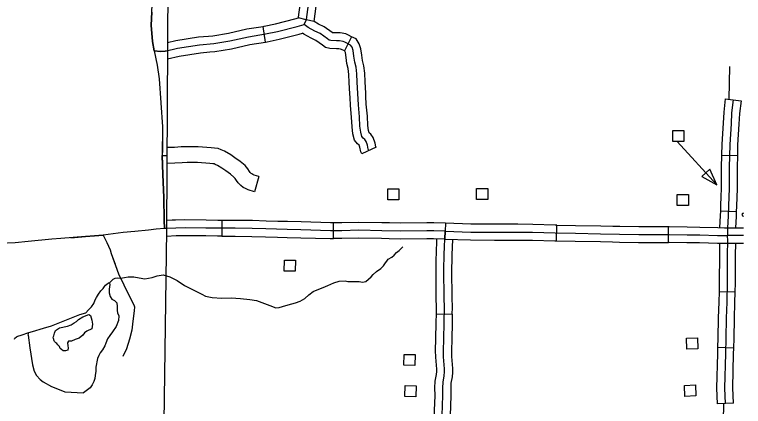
# Model space of a CAD drawing. Extents: x 61396 to 64680, y 55472 to 57605.
# Drawn here: x 63227.8 to 63443.1, y 55980.3 to 56096.1 of the extents above; entities that cross this region are included whole.
import ezdxf

# ---------------------------------------------------------------- set-up
doc = ezdxf.new("R2010")
doc.units = 0
for name, color, linetype in [('31', 7, 'Continuous'), ('32', 7, 'Continuous'), ('33', 7, 'Continuous'), ('34', 7, 'Continuous'), ('35', 7, 'Continuous'), ('45', 7, 'Continuous'), ('5', 7, 'Continuous'), ('56', 7, 'Continuous'), ('6', 7, 'Continuous')]:
    doc.layers.add(name, color=color, linetype=linetype)

msp = doc.modelspace()

# ---------------------------------------------------------------- linework, layer by layer
at = {"layer": '31'}
for p, q in [((63289.03, 56035.24), (63289.03, 56030.55)), ((63322.02, 56029.85), (63322.02, 56034.54)), ((63355.09, 56034.4), (63354.93, 56029.71)), ((63387.97, 56029.18), (63388.04, 56033.87)), ((63421, 56028.7), (63421, 56033.39)), ((63305.47, 56030.27), (63305.47, 56030.27)), ((63352.43, 56007.58), (63357.11, 56007.48)), ((63357.11, 56007.48), (63357.11, 56007.48))]:
    msp.add_line(p, q, dxfattribs=at)
for points in [[(63269.05, 56085.41), (63268.56, 56088.11), (63268.18, 56092.97), (63268.33, 56096.75), (63268.52, 56099.03), (63269.14, 56104.43), (63269.64, 56109.49), (63270.22, 56113.12), (63271.13, 56123.38), (63271.18, 56125.79), (63271.09, 56127.09), (63270.83, 56127.84), (63270.66, 56128.27), (63270.49, 56128.54), (63270.35, 56128.84), (63270.17, 56129.13), (63270.01, 56129.31), (63269.62, 56129.63), (63268.49, 56130.32)], [(63269.05, 56085.41), (63269.99, 56081.16), (63270.57, 56077.13), (63271.5, 56062.85), (63271.53, 56055.34)], [(63271.43, 56054.49), (63271.59, 56048.82), (63271.91, 56041.98), (63272.03, 56035.3), (63272.13, 56032.81)], [(63274.37, 56035.27), (63272.72, 56035.18)], [(63289.03, 56035.24), (63287.87, 56035.24), (63284.38, 56035.32), (63278.16, 56035.4), (63275.36, 56035.32), (63274.37, 56035.27)], [(63305.58, 56034.96), (63302.11, 56035.05), (63298.07, 56035.2), (63293.04, 56035.24), (63289.03, 56035.24)], [(63322.02, 56034.54), (63321.17, 56034.54), (63312.5, 56034.81), (63308.44, 56034.89), (63305.58, 56034.96)], [(63272.13, 56032.81), (63269.65, 56032.63), (63267.37, 56032.37), (63263.31, 56031.99), (63259.93, 56031.64), (63253.96, 56030.9)], [(63355.01, 56032.06), (63351.65, 56032.16), (63349.62, 56032.16), (63341.91, 56032.08), (63336.29, 56032.2), (63329.55, 56032.31), (63324.52, 56032.2), (63321.13, 56032.2), (63312.44, 56032.47), (63308.39, 56032.55), (63302.03, 56032.7), (63298.02, 56032.86), (63293.03, 56032.9), (63287.85, 56032.9), (63284.34, 56032.98), (63278.18, 56033.05), (63275.45, 56032.98), (63272.13, 56032.81)], [(63338.56, 56034.49), (63336.34, 56034.54), (63329.54, 56034.66), (63324.5, 56034.54), (63322.02, 56034.54)], [(63355.09, 56034.4), (63351.69, 56034.5), (63349.61, 56034.5), (63341.92, 56034.42), (63338.56, 56034.49)], [(63371.51, 56034.11), (63369.66, 56034.11), (63362.64, 56034.15), (63355.09, 56034.4)], [(63388.04, 56033.87), (63387.55, 56033.88), (63380.91, 56034.07), (63376.48, 56034.11), (63371.51, 56034.11)], [(63388.04, 56033.87), (63393.55, 56033.78), (63400.99, 56033.66), (63404.56, 56033.56)], [(63404.56, 56033.56), (63406.6, 56033.51), (63412.22, 56033.39), (63415.99, 56033.39), (63421, 56033.39)], [(63421, 56033.39), (63421.22, 56033.39), (63426.53, 56033.3), (63430.27, 56033.27), (63435.55, 56033.12), (63437.54, 56033.09), (63441.27, 56033.07)], [(63441.27, 56033.07), (63443.15, 56033.07)], [(63244.42, 56030.13), (63248.78, 56030.49), (63251.39, 56030.68), (63253.96, 56030.9)], [(63289.03, 56030.55), (63287.82, 56030.55), (63284.3, 56030.63), (63278.2, 56030.71), (63275.54, 56030.63), (63272.68, 56030.49)], [(63354.07, 55974.59), (63354.38, 55983.49), (63354.35, 55985.74), (63354.42, 55987.42), (63354.75, 55989.31), (63354.88, 55990.43), (63354.88, 55991.39), (63354.58, 55994.9), (63354.55, 55996.81), (63354.61, 56000.15), (63354.71, 56005.05), (63354.81, 56009.48), (63354.75, 56012.39), (63354.68, 56020.59), (63354.78, 56025.15), (63355.01, 56032.06)], [(63355.01, 56032.06), (63362.6, 56031.8), (63369.65, 56031.76), (63376.47, 56031.76), (63380.87, 56031.73), (63387.5, 56031.53), (63393.51, 56031.43), (63400.94, 56031.31), (63406.54, 56031.17), (63412.2, 56031.05), (63415.99, 56031.05), (63421.2, 56031.05), (63426.5, 56030.96), (63430.23, 56030.93), (63435.5, 56030.78), (63438.41, 56030.73)], [(63443.15, 56030.73), (63438.41, 56030.73)], [(63289.03, 56030.55), (63293.02, 56030.55), (63297.96, 56030.52), (63301.96, 56030.36), (63305.47, 56030.27)], [(63305.47, 56030.27), (63308.33, 56030.2), (63312.38, 56030.13), (63321.09, 56029.85), (63322.02, 56029.85)], [(63338.47, 56029.81), (63336.25, 56029.85), (63329.56, 56029.97), (63324.55, 56029.85), (63322.02, 56029.85)], [(63354.93, 56029.71), (63351.61, 56029.81), (63349.64, 56029.81), (63341.89, 56029.74), (63338.47, 56029.81)], [(63352.41, 56024.08), (63352.44, 56025.22), (63352.59, 56029.78)], [(63354.93, 56029.71), (63362.55, 56029.46), (63369.65, 56029.42), (63371.51, 56029.42)], [(63357.1, 56023.98), (63357.12, 56025.09), (63357.28, 56029.64)], [(63371.51, 56029.42), (63376.46, 56029.42), (63380.82, 56029.38), (63387.44, 56029.19), (63387.97, 56029.18)], [(63387.97, 56029.18), (63393.47, 56029.09), (63400.9, 56028.97), (63404.44, 56028.88)], [(63404.44, 56028.88), (63406.49, 56028.82), (63412.17, 56028.7), (63415.99, 56028.7), (63421, 56028.7)], [(63437.45, 56028.4), (63435.44, 56028.44), (63430.19, 56028.59), (63426.47, 56028.61), (63421.18, 56028.7), (63421, 56028.7)], [(63441.27, 56028.38), (63438.37, 56028.38), (63437.45, 56028.4)], [(63443.15, 56028.38), (63441.27, 56028.38)], [(63352.43, 56007.58), (63352.47, 56009.48), (63352.4, 56012.35), (63352.34, 56020.6), (63352.41, 56024.08)], [(63357.11, 56007.48), (63357.16, 56009.48), (63357.09, 56012.42), (63357.02, 56020.57), (63357.1, 56023.98)], [(63352.53, 55991.04), (63352.53, 55991.29), (63352.24, 55994.78), (63352.2, 55996.82), (63352.27, 56000.2), (63352.37, 56005.1), (63352.43, 56007.58)], [(63357.11, 56007.48), (63357.06, 56005), (63356.96, 56000.11), (63356.89, 55996.81), (63356.92, 55995.02), (63357.22, 55991.49), (63357.22, 55991.04)], [(63351.73, 55974.67), (63352.04, 55983.51), (63352.01, 55985.76), (63352.08, 55987.67), (63352.43, 55989.65), (63352.53, 55990.57), (63352.53, 55991.04)], [(63357.22, 55991.04), (63357.22, 55990.29), (63357.07, 55988.97), (63356.75, 55987.17), (63356.69, 55985.71), (63356.73, 55983.46), (63356.42, 55974.51)]]:
    msp.add_lwpolyline(points, dxfattribs=at)
at = {"layer": '32'}
for p, q in [((63437.8, 56071.19), (63442.46, 56070.62)), ((63436.67, 56054.51), (63441.36, 56054.39)), ((63436.35, 56038.07), (63441.03, 56037.84)), ((63440.72, 56014.03), (63436.03, 56014.13)), ((63440.3, 55997.52), (63435.62, 55997.65)), ((63440.17, 55981.19), (63435.49, 55981))]:
    msp.add_line(p, q, dxfattribs=at)
for points in [[(63313.42, 56093.14), (63314.03, 56094.67), (63315.31, 56104.42), (63316.01, 56107.45), (63317.23, 56113.25)], [(63311.66, 56095.07), (63311.74, 56095.27), (63313, 56104.84), (63313.72, 56107.96), (63314.11, 56109.8)], [(63316.3, 56093.99), (63317.62, 56104), (63318.3, 56106.94), (63318.7, 56108.84)], [(63316.3, 56093.99), (63313.98, 56094.52), (63311.66, 56095.07)], [(63437.8, 56071.19), (63437.31, 56067.22), (63437.14, 56063.94), (63436.76, 56057.74), (63436.67, 56054.51)], [(63440.13, 56070.9), (63439.65, 56067.01), (63439.48, 56063.8), (63439.1, 56057.64), (63438.92, 56050.88), (63438.92, 56044.54), (63438.84, 56042.29), (63438.76, 56039.41), (63438.62, 56036.47), (63438.46, 56033.03), (63438.41, 56030.73)], [(63442.46, 56070.62), (63441.99, 56066.81), (63441.82, 56063.67), (63441.44, 56057.54), (63441.36, 56054.39)], [(63436.67, 56054.51), (63436.58, 56050.91), (63436.58, 56044.58), (63436.5, 56042.37), (63436.42, 56039.5), (63436.35, 56038.07)], [(63441.36, 56054.39), (63441.27, 56050.85), (63441.27, 56044.49), (63441.18, 56042.22), (63441.1, 56039.33), (63441.03, 56037.84)], [(63436.35, 56038.07), (63436.28, 56036.58), (63436.12, 56033.11)], [(63441.03, 56037.84), (63440.96, 56036.36), (63440.81, 56033.07)], [(63437.83, 55981.1), (63437.65, 55985.68), (63437.91, 55995.87), (63438.04, 56000.45), (63438.14, 56006.33), (63438.31, 56011.09), (63438.44, 56016.83), (63438.48, 56025.02), (63438.53, 56029.16), (63438.41, 56030.73)], [(63436.03, 56014.13), (63436.1, 56016.87), (63436.14, 56025.04), (63436.17, 56028.42)], [(63440.72, 56014.03), (63440.78, 56016.8), (63440.83, 56025), (63440.86, 56028.38)], [(63435.62, 55997.65), (63435.7, 56000.5), (63435.79, 56006.39), (63435.97, 56011.16), (63436.03, 56014.13)], [(63440.3, 55997.52), (63440.38, 56000.39), (63440.48, 56006.27), (63440.65, 56011.02), (63440.72, 56014.03)], [(63435.49, 55981), (63435.3, 55985.66), (63435.57, 55995.94), (63435.62, 55997.65)], [(63440.17, 55981.19), (63439.99, 55985.7), (63440.25, 55995.81), (63440.3, 55997.52)]]:
    msp.add_lwpolyline(points, dxfattribs=at)
at = {"layer": '33'}
for points in [[(63268.33, 56096.75), (63268.18, 56092.97), (63268.56, 56088.11), (63269.05, 56085.41)], [(63269.05, 56085.41), (63269.99, 56081.16), (63270.57, 56077.13), (63271.5, 56062.85), (63271.43, 56054.42)], [(63272.13, 56032.81), (63272.03, 56035.3), (63271.91, 56041.98), (63271.59, 56048.82), (63271.43, 56054.42)], [(63272.13, 56032.81), (63269.65, 56032.63), (63267.37, 56032.37), (63263.31, 56031.99), (63259.93, 56031.64), (63253.96, 56030.9)], [(63272.71, 56032.84), (63272.13, 56032.81)], [(63253.96, 56030.9), (63251.39, 56030.68), (63248.78, 56030.49), (63241.52, 56029.89), (63238.87, 56029.65), (63231.81, 56029.05), (63228.04, 56028.61), (63223.23, 56028.37), (63219.05, 56027.93), (63214.04, 56027.24), (63211.27, 56027), (63206.15, 56026.73)]]:
    msp.add_lwpolyline(points, dxfattribs=at)
at = {"layer": '34'}
for points in [[(63273, 56085.41), (63272.34, 56085.25), (63270.91, 56085.21), (63269.05, 56085.41)], [(63271.43, 56054.42), (63272.83, 56054.44)], [(63253.96, 56030.9), (63255.08, 56028.66), (63256.09, 56026.54), (63256.4, 56025.42), (63258.52, 56019.42), (63260.06, 56016.18), (63260.95, 56014.34), (63263.1, 56010.29), (63263.21, 56009.71), (63263.16, 56008.51), (63262.78, 56005.42), (63262.51, 56002.81), (63261.79, 56000.11), (63260.89, 55997.28), (63259.81, 55994.98)]]:
    msp.add_lwpolyline(points, dxfattribs=at)
at = {"layer": '35'}
for points in [[(63255.84, 56016.77), (63256.96, 56017.9), (63257.54, 56018.2), (63258.26, 56018.26), (63258.98, 56018.19), (63259.69, 56018.22), (63260.34, 56018.36), (63261.43, 56018.59), (63263.09, 56018.52), (63264.63, 56018.26), (63266.35, 56018.01), (63268.52, 56018.36), (63269.97, 56018.85), (63271.71, 56019.13), (63273.73, 56018.58), (63275.86, 56017.43), (63278.06, 56016.03), (63283.12, 56013.39), (63284.2, 56012.86), (63286.15, 56012.46), (63289.06, 56012.28), (63291.8, 56012.37), (63294.59, 56012.16), (63297.35, 56011.85), (63299.32, 56011.54), (63300.84, 56010.93), (63303.25, 56010.05), (63304.96, 56009.38), (63305.98, 56009.54), (63307.96, 56010.05), (63309.69, 56010.55), (63310.81, 56010.87), (63312.22, 56011.36), (63313.54, 56012.18), (63314.75, 56013.26), (63316, 56014.18), (63317.69, 56014.96), (63319.01, 56015.44), (63320.4, 56016.02), (63322.12, 56016.77), (63323.67, 56017.26), (63325.5, 56017.36), (63326.23, 56017.19), (63329.63, 56017.15), (63330.57, 56017.03), (63331.57, 56017.22), (63332.39, 56017.88), (63333.14, 56018.53), (63333.81, 56019.24), (63334.74, 56020.09), (63335.99, 56021.07), (63336.78, 56021.81), (63337.37, 56022.65), (63337.82, 56023.2), (63338.24, 56023.81), (63339.28, 56024.41), (63339.98, 56024.96), (63340.67, 56025.77), (63341.4, 56026.36), (63342.48, 56027.43)], [(63231.83, 56001.3), (63232.05, 56002.06), (63233.11, 56002.41), (63236.33, 56003.35), (63238.77, 56004.06), (63241.17, 56005.09), (63247.09, 56007.38), (63248.89, 56007.95), (63249.71, 56008.81), (63250.59, 56009.73), (63251.22, 56010.63), (63251.61, 56011.74), (63252.03, 56012.47), (63252.62, 56013.43), (63253.33, 56014.46), (63253.99, 56015.14), (63254.41, 56015.75), (63254.71, 56016.07), (63255.07, 56016.43), (63255.53, 56016.82), (63255.84, 56016.77), (63255.92, 56016.24), (63255.91, 56015.68), (63255.81, 56014.86), (63255.76, 56013.79), (63256.07, 56012.74), (63256.57, 56011.97), (63257.37, 56011.53), (63258.05, 56010.83), (63258.18, 56009.77), (63258.09, 56008.58), (63258.27, 56007.93), (63258.58, 56007.03), (63258.54, 56005.65), (63257.85, 56003.85), (63256.75, 56002.34), (63255.98, 56001.18), (63255.23, 56000.19), (63254.74, 55998.98), (63254.46, 55998.16), (63253.78, 55997.01), (63253.12, 55996.11), (63252.68, 55995.34), (63252.37, 55994.39), (63251.83, 55991.84), (63251.81, 55990.68), (63251.67, 55989.42), (63251.51, 55988.54), (63251.2, 55987.59), (63250.76, 55986.66), (63250.14, 55985.73), (63248.15, 55984.29)], [(63241.08, 56003.45), (63243.42, 56004.01), (63244.5, 56004.39), (63245.45, 56004.92), (63246.09, 56005.32), (63246.72, 56005.91), (63248.03, 56006.76), (63249.75, 56007.38), (63250.24, 56007.09), (63250.61, 56005.74), (63250.85, 56004.56), (63250.69, 56003.21), (63249.14, 56002.51), (63248.48, 56002.05), (63247.95, 56001.29), (63246.93, 56000.47), (63245.7, 56000.06), (63244.61, 55999.54), (63243.8, 55999.54), (63243.46, 55999.06), (63243.56, 55998.12), (63243.61, 55997.55), (63243.51, 55996.92), (63242.88, 55996.66), (63242.18, 55996.7), (63241.66, 55997.06), (63241.34, 55997.42), (63241.1, 55997.95), (63240.65, 55998.43), (63240.26, 55998.86), (63239.97, 55999.07), (63239.61, 55999.46), (63239.51, 55999.68), (63239.36, 56000.33), (63239.26, 56000.73), (63239.46, 56001.11), (63239.61, 56001.9), (63239.9, 56002.68), (63241.08, 56003.45)], [(63227.76, 56000.15), (63227.9, 56000.43), (63228.36, 56000.86), (63228.82, 56001.06), (63229.79, 56001.35), (63232.05, 56002.06)], [(63231.83, 56001.3), (63232.35, 55997.53), (63233.15, 55992.53), (63233.64, 55990.66), (63234.26, 55989.37), (63235.36, 55988.2), (63236.28, 55987.53), (63238.77, 55986.12), (63240.49, 55985.44), (63242.69, 55984.61), (63248.15, 55984.29)]]:
    msp.add_lwpolyline(points, dxfattribs=at)
at = {"layer": '45'}
for p, q in [((63301.94, 56087.95), (63301.22, 56092.59)), ((63327.36, 56089.55), (63325.31, 56085.33)), ((63334.61, 56056.91), (63330.38, 56054.9)), ((63300, 56048.23), (63298.72, 56043.72))]:
    msp.add_line(p, q, dxfattribs=at)
for points in [[(63269.05, 56085.41), (63270.91, 56085.21), (63272.34, 56085.25), (63275.96, 56086.12), (63282.44, 56087.13), (63286.66, 56087.51), (63291.45, 56088.3), (63296.91, 56089.54), (63302, 56090.34), (63305.47, 56091.05), (63311.27, 56092.52), (63313.42, 56093.14)], [(63301.22, 56092.59), (63301.58, 56092.64), (63304.94, 56093.34), (63310.66, 56094.78), (63311.66, 56095.07)], [(63332.49, 56055.91), (63332.32, 56056.27), (63332.11, 56057.46), (63331.69, 56058.61), (63331.31, 56059.13), (63330.82, 56059.55), (63330.4, 56060.07), (63330.09, 56061.32), (63329.85, 56063.06), (63329.74, 56065.88), (63329.4, 56069.42), (63329.22, 56072.75), (63329.03, 56076.07), (63328.94, 56078.55), (63328.7, 56080.52), (63328.33, 56082.06), (63328.09, 56083.74), (63327.86, 56085.43), (63327.53, 56086.41), (63327.11, 56087.07), (63325.42, 56087.89), (63324.93, 56088.14), (63323.81, 56088.35), (63322.92, 56088.33), (63321.28, 56088.4), (63320.74, 56088.54), (63320.23, 56088.94), (63318.07, 56090.44), (63316.55, 56091.21), (63314.54, 56092.26), (63313.42, 56093.14)], [(63327.36, 56089.55), (63326.48, 56089.98), (63325.71, 56090.38), (63324, 56090.7), (63322.94, 56090.68), (63321.75, 56090.73), (63321.61, 56090.83), (63319.28, 56092.45), (63317.63, 56093.29), (63316.3, 56093.99)], [(63285.13, 56089.73), (63286.37, 56089.84), (63291, 56090.6), (63296.47, 56091.85), (63301.22, 56092.59)], [(63273.01, 56087.82), (63275.51, 56088.42), (63282.16, 56089.46), (63285.13, 56089.73)], [(63301.94, 56087.95), (63302.42, 56088.03), (63305.99, 56088.77), (63311.88, 56090.26), (63312.92, 56090.56)], [(63325.31, 56085.33), (63324.37, 56085.79), (63324.16, 56085.9), (63323.62, 56086), (63322.9, 56085.99), (63320.93, 56086.07), (63319.69, 56086.39), (63318.84, 56087.05), (63316.87, 56088.42), (63315.48, 56089.13), (63313.26, 56090.28), (63312.92, 56090.56)], [(63331.62, 56071.83), (63331.56, 56072.88), (63331.37, 56076.18), (63331.27, 56078.73), (63331.01, 56080.93), (63330.63, 56082.5), (63330.41, 56084.07), (63330.15, 56085.97), (63329.66, 56087.43), (63328.73, 56088.89), (63327.36, 56089.55)], [(63285.55, 56085.06), (63286.96, 56085.18), (63291.9, 56086), (63297.35, 56087.24), (63301.94, 56087.95)], [(63272.99, 56082.99), (63276.42, 56083.82), (63282.73, 56084.81), (63285.55, 56085.06)], [(63326.93, 56071.57), (63326.88, 56072.62), (63326.69, 56075.96), (63326.6, 56078.37), (63326.39, 56080.1), (63326.02, 56081.62), (63325.77, 56083.42), (63325.57, 56084.89), (63325.44, 56085.27), (63325.31, 56085.33)], [(63330.38, 56054.9), (63330.07, 56055.55), (63329.84, 56056.85), (63329.61, 56057.49), (63329.58, 56057.52), (63329.13, 56057.91), (63328.26, 56059), (63327.79, 56060.87), (63327.51, 56062.86), (63327.4, 56065.73), (63327.07, 56069.25), (63326.93, 56071.57)], [(63334.61, 56056.91), (63334.57, 56056.99), (63334.38, 56058.07), (63333.78, 56059.72), (63333.04, 56060.73), (63332.55, 56061.15), (63332.39, 56061.77), (63332.18, 56063.27), (63332.08, 56066.04), (63331.74, 56069.6), (63331.62, 56071.83)], [(63285.91, 56056.71), (63282.11, 56057.03), (63280.75, 56057.03), (63279.8, 56057.03), (63278.65, 56057.03), (63277.06, 56056.94), (63275.03, 56056.81), (63272.84, 56056.79)], [(63300, 56048.23), (63298.65, 56048.61), (63298.24, 56048.85), (63297.87, 56049.02), (63297.73, 56049.13), (63297.46, 56049.39), (63297.27, 56049.65), (63296.77, 56050.48), (63295.9, 56051.43), (63294.46, 56052.66), (63292.88, 56053.71), (63291.68, 56054.6), (63289.88, 56055.69), (63288.9, 56056.11), (63287.99, 56056.5), (63286.88, 56056.63), (63285.91, 56056.71)], [(63285.52, 56052.04), (63281.91, 56052.34), (63280.75, 56052.34), (63279.8, 56052.34), (63278.78, 56052.34), (63277.34, 56052.26), (63275.21, 56052.13), (63272.82, 56052.1)], [(63298.72, 56043.72), (63296.81, 56044.26), (63296.06, 56044.69), (63295.39, 56045.01), (63294.67, 56045.57), (63293.9, 56046.3), (63293.35, 56047.08), (63293, 56047.66), (63292.63, 56048.06), (63291.64, 56048.91), (63290.19, 56049.86), (63289.05, 56050.7), (63287.73, 56051.51), (63287.07, 56051.79), (63286.77, 56051.92), (63286.41, 56051.96), (63285.52, 56052.04)], [(63253.96, 56030.9), (63255.08, 56028.66), (63256.09, 56026.54), (63256.4, 56025.42), (63257.5, 56022.3)]]:
    msp.add_lwpolyline(points, dxfattribs=at)
at = {"layer": '5'}
for points in [[(63439, 56080.76), (63438.86, 56071.06)], [(63437.3, 55981.07), (63435.3, 55878.53)]]:
    msp.add_lwpolyline(points, dxfattribs=at)
at = {"layer": '56'}
for points in [[(63422.32, 56058.52), (63422.32, 56061.77), (63425.58, 56061.77), (63425.58, 56058.52)], [(63433.22, 56050.35), (63430.86, 56048.2), (63435.26, 56045.74)], [(63338.08, 56041.28), (63338.08, 56044.53), (63341.34, 56044.53), (63341.34, 56041.28)], [(63364.32, 56041.38), (63364.32, 56044.64), (63367.59, 56044.64), (63367.59, 56041.38)], [(63423.62, 56039.65), (63423.62, 56042.9), (63426.88, 56042.9), (63426.88, 56039.65)], [(63307.44, 56020.27), (63307.52, 56023.52), (63310.78, 56023.44), (63310.7, 56020.19)], [(63426.39, 55997.21), (63426.34, 56000.46), (63429.6, 56000.52), (63429.65, 55997.26)], [(63342.82, 55992.4), (63342.89, 55995.65), (63346.15, 55995.58), (63346.08, 55992.33)], [(63343.07, 55983.19), (63343.2, 55986.44), (63346.46, 55986.31), (63346.33, 55983.06)], [(63425.87, 55983.23), (63425.7, 55986.48), (63428.95, 55986.65), (63429.13, 55983.41)]]:
    msp.add_lwpolyline(points, close=True, dxfattribs=at)
msp.add_lwpolyline([(63423.57, 56058.59), (63435.26, 56045.74)], dxfattribs=at)
msp.add_arc((63443.17, 56036.95), 0.469, 93.0664, 266.9336, dxfattribs=at)
at = {"layer": '6'}
msp.add_lwpolyline([(63273.62, 56197.36), (63272.71, 56032.23), (63271.08, 55911.91)], dxfattribs=at)

doc.saveas('drawing.dxf')
